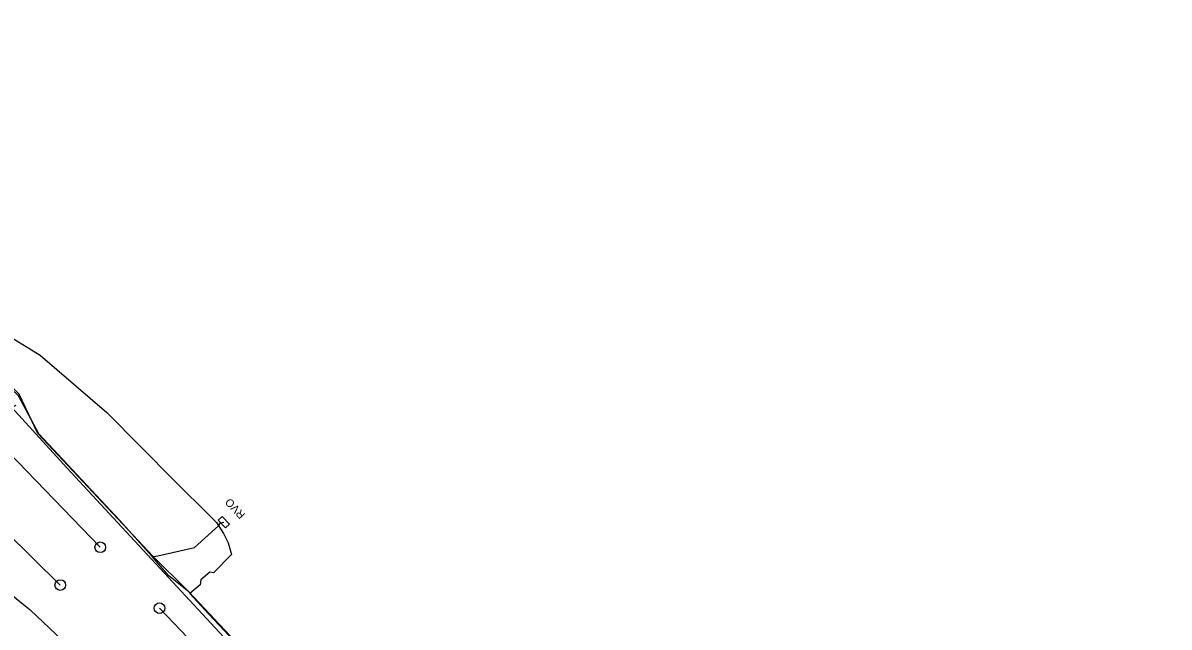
# Model space of a CAD drawing. Extents: x -748507 to -687366, y -1057342 to -1024924.
# Drawn here: x -744934.9 to -744720, y -1030331.7 to -1030218.3 of the extents above; entities that cross this region are included whole.
import ezdxf

# ---------------------------------------------------------------- set-up
doc = ezdxf.new("R2010")
doc.units = 0
for name, color, linetype in [('6kV - SŽDC', 7, 'Continuous'), ('DK + TKK - SŽDC', 7, 'Continuous'), ('kanalizace ČD', 7, 'Continuous'), ('Sděl MK - SŽDC', 7, 'Continuous'), ('TK+DOK_Pha Holešovice - Kralupy', 7, 'Continuous'), ('Vedení NN - SŽDC', 7, 'Continuous')]:
    doc.layers.add(name, color=color, linetype=linetype)

msp = doc.modelspace()

# ---------------------------------------------------------------- linework, layer by layer
at = {"layer": '6kV - SŽDC'}
msp.add_lwpolyline([(-744879.58, -1030350.79), (-744903.77, -1030325.05), (-744907.55, -1030322.07), (-744910.63, -1030318.43), (-744916.73, -1030311.64), (-744931.93, -1030295.39), (-744935.74, -1030288.25), (-744945.13, -1030279.35), (-744951.72, -1030273.28)], dxfattribs=at)
at = {"layer": 'DK + TKK - SŽDC'}
msp.add_lwpolyline([(-744910.5, -1030318.42), (-744932.1, -1030295.34), (-744935.6, -1030287.96), (-744938.52, -1030285.06), (-744942.69, -1030281.43), (-744944.43, -1030281.4)], dxfattribs=at)
at = {"layer": 'kanalizace ČD'}
for points in [[(-745019.83, -1030218.31), (-744984.72, -1030253.9), (-744959.23, -1030278.91), (-744941.18, -1030295.24), (-744920.38, -1030316.69)], [(-744927.88, -1030323.77), (-744963.88, -1030288.25)], [(-744720.03, -1030529.66), (-744753.81, -1030492.57), (-744788.1, -1030456.23), (-744821.63, -1030419.65), (-744859.24, -1030380.47), (-744886.71, -1030351.73), (-744909.28, -1030328.12)]]:
    msp.add_lwpolyline(points, dxfattribs=at)
for centre in [(-744920.38, -1030316.69), (-744927.88, -1030323.77), (-744909.28, -1030328.12)]:
    msp.add_circle(centre, 1, dxfattribs=at)
at = {"layer": 'Sděl MK - SŽDC'}
for points in [[(-744802.08, -1030437.28), (-744801.07, -1030436.31), (-744816.94, -1030419.31), (-744840.92, -1030394.05), (-744852.51, -1030381.42), (-744870.15, -1030362.35), (-744888.54, -1030342.9), (-744910.79, -1030318.89), (-744926.63, -1030301.78), (-744936.98, -1030290.45), (-744936.16, -1030290.05)], [(-744773.86, -1030465.97), (-744790.82, -1030447.45), (-744801.07, -1030436.31), (-744816.94, -1030419.31), (-744840.92, -1030394.05), (-744852.51, -1030381.42), (-744870.15, -1030362.35), (-744888.54, -1030342.9), (-744910.79, -1030318.89), (-744926.63, -1030301.78), (-744936.98, -1030290.45)], [(-744948.01, -1030316.74), (-744933.5, -1030328.45), (-744911.92, -1030348.93), (-744904.45, -1030356.11), (-744893.87, -1030366.46), (-744892.21, -1030367.96), (-744892.95, -1030369.25)]]:
    msp.add_lwpolyline(points, dxfattribs=at)
at = {"layer": 'TK+DOK_Pha Holešovice - Kralupy'}
for points in [[(-744818.78, -1030417.38), (-744840.92, -1030394.05), (-744852.51, -1030381.42), (-744870.15, -1030362.35), (-744888.54, -1030342.9), (-744910.79, -1030318.89), (-744926.63, -1030301.78), (-744936.98, -1030290.45), (-744940.24, -1030286.84), (-744944.31, -1030280.12), (-744947.52, -1030276.9), (-744950.99, -1030273.46), (-744961.24, -1030263.31), (-744962.68, -1030262.14), (-744967.88, -1030268.59)], [(-744753.74, -1030487.7), (-744773.86, -1030465.97), (-744790.82, -1030447.45), (-744803.68, -1030434.1), (-744818.78, -1030417.38), (-744840.92, -1030394.05), (-744852.51, -1030381.42), (-744870.15, -1030362.35), (-744888.54, -1030342.9), (-744910.79, -1030318.89), (-744926.63, -1030301.78), (-744936.98, -1030290.45), (-744940.24, -1030286.84), (-744944.31, -1030280.12), (-744947.52, -1030276.9), (-744950.99, -1030273.46), (-744962.68, -1030262.14)]]:
    msp.add_lwpolyline(points, dxfattribs=at)
at = {"layer": 'Vedení NN - SŽDC'}
for points in [[(-744937.35, -1030277.17), (-744931.67, -1030280.67), (-744919.17, -1030291.41), (-744906.49, -1030304.23), (-744899.68, -1030310.98), (-744898.59, -1030312.04), (-744897.3, -1030314.08), (-744896.38, -1030315.87), (-744895.79, -1030318.01), (-744899.17, -1030321.48), (-744899.84, -1030321.34), (-744901.52, -1030322.78), (-744901.66, -1030323.72), (-744903.6, -1030325.36), (-744900.02, -1030329.24), (-744875.2, -1030355.68)], [(-744896.19, -1030312.36), (-744896.92, -1030313.04), (-744898.29, -1030311.58), (-744897.56, -1030310.9), (-744896.19, -1030312.36)], [(-744880.08, -1030350.42), (-744904.13, -1030324.64), (-744910.5, -1030318.42), (-744909.6, -1030318.26), (-744902.75, -1030316.71), (-744898.23, -1030312.68), (-744897.84, -1030312.08), (-744897.24, -1030311.97)]]:
    msp.add_lwpolyline(points, dxfattribs=at)

# ---------------------------------------------------------------- texts
msp.add_text('RVO', height=1.5, rotation=133.0738, dxfattribs=at).set_placement((-744893.09, -1030310.5))

doc.saveas('drawing.dxf')
